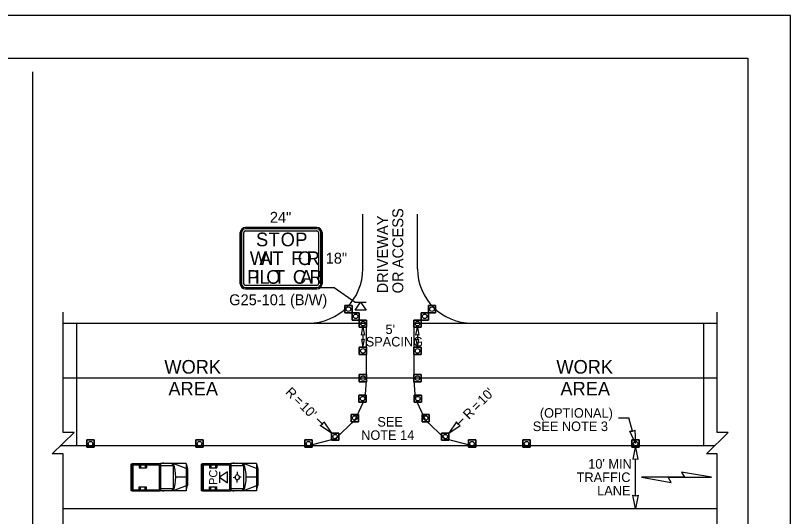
# Model space of a CAD drawing. Extents: x 99999.1 to 100095.7, y 99995 to 100010.7.
# Drawn here: x 100030.38 to 100036.06, y 100007.01 to 100010.69 of the extents above; entities that cross this region are included whole.
import ezdxf

# ---------------------------------------------------------------- set-up
doc = ezdxf.new("R2010")
doc.units = 0
for name, color, linetype in [('RD_ED_DrivewayEdge', 7, 'Continuous'), ('RD_ED_ShoulderPavedEdge', 7, 'Continuous'), ('RD_MK_LineEdgeWhite', 7, 'Continuous'), ('RD_MK_LineSkipCenter', 7, 'Continuous'), ('SH_GI_PlotLimits', 7, 'Continuous'), ('SH_GI_SheetBorder', 7, 'Continuous'), ('TR_SN_ConstructionSigns', 7, 'Continuous'), ('TR_WZ_MotoristVehicle', 7, 'Continuous'), ('TR_WZ_PortableSignMountBlk-Wht', 7, 'Continuous'), ('TR_WZ_TrafficCone', 7, 'Continuous'), ('TR_WZ_WorkAreaLabel', 7, 'Continuous'), ('TR_WZ_WorkZoneDetails', 7, 'Continuous'), ('TR_WZ_WorkZoneTextCurrent', 7, 'Continuous')]:
    doc.layers.add(name, color=color, linetype=linetype)

msp = doc.modelspace()

# ---------------------------------------------------------------- linework, layer by layer
at = {"layer": 'RD_ED_DrivewayEdge'}
for p, q in [((100032.925, 100008.8304), (100032.925, 100009.2305)), ((100033.325, 100008.8304), (100033.325, 100009.2305))]:
    msp.add_line(p, q, dxfattribs=at)
for centre, start, end in [((100032.525, 100008.8304), 270, 0), ((100033.725, 100008.8304), 180, 270)]:
    msp.add_arc(centre, 0.4, start, end, dxfattribs=at)
at = {"layer": 'RD_ED_ShoulderPavedEdge'}
for p, q in [((100030.725, 100008.4305), (100032.525, 100008.4305)), ((100033.725, 100008.4305), (100035.525, 100008.4305))]:
    msp.add_line(p, q, dxfattribs=at)
at = {"layer": 'RD_MK_LineEdgeWhite'}
for p, q in [((100030.725, 100008.0305), (100035.525, 100008.0305)), ((100030.725, 100007.0704), (100035.525, 100007.0704))]:
    msp.add_line(p, q, dxfattribs=at)
at = {"layer": 'RD_MK_LineSkipCenter'}
msp.add_lwpolyline([(100035.5043, 100007.5305), (100030.7043, 100007.5305)], dxfattribs=at)
at = {"layer": 'SH_GI_PlotLimits'}
msp.add_lwpolyline([(100019.0625, 99999.6875), (100036.0625, 99999.6875), (100036.0625, 100010.6875), (100019.0625, 100010.6875)], close=True, dxfattribs=at)
at = {"layer": 'SH_GI_SheetBorder'}
for p, q in [((100020, 100010.375), (100035.75, 100010.375)), ((100035.75, 100010.375), (100035.75, 100000))]:
    msp.add_line(p, q, dxfattribs=at)
at = {"layer": 'TR_SN_ConstructionSigns'}
for p, q in [((100032.025, 100008.7198), (100032.025, 100009.0948)), ((100032.025, 100009.0948), (100032.025, 100008.7198)), ((100032.025, 100009.0948), (100032.025, 100008.7198)), ((100032.0344, 100009.0948), (100032.0344, 100008.7198)), ((100032.05, 100008.7198), (100032.05, 100009.0948)), ((100032.0625, 100009.1323), (100032.5875, 100009.1323)), ((100032.5875, 100009.1323), (100032.0625, 100009.1323)), ((100032.5875, 100009.1323), (100032.0625, 100009.1323)), ((100032.5875, 100009.1229), (100032.0625, 100009.1229)), ((100032.0625, 100009.1073), (100032.5875, 100009.1073)), ((100032.6, 100009.0948), (100032.6, 100008.7198)), ((100032.6156, 100008.7198), (100032.6156, 100009.0948)), ((100032.625, 100009.0948), (100032.625, 100008.7198)), ((100032.625, 100008.7198), (100032.625, 100009.0948)), ((100032.625, 100008.7198), (100032.625, 100009.0948)), ((100032.5875, 100008.7073), (100032.0625, 100008.7073)), ((100032.0625, 100008.6916), (100032.5875, 100008.6916)), ((100032.5875, 100008.6823), (100032.0625, 100008.6823)), ((100032.0625, 100008.6823), (100032.5875, 100008.6823)), ((100032.0625, 100008.6823), (100032.5875, 100008.6823))]:
    msp.add_line(p, q, dxfattribs=at)
for centre, radius, start, end in [((100032.0625, 100009.0948), 0.0375, 90, 180), ((100032.0625, 100009.0948), 0.0375, 90, 180), ((100032.0625, 100009.0948), 0.0375, 90, 180), ((100032.0625, 100009.0948), 0.0281, 90, 180), ((100032.0625, 100009.0948), 0.0125, 90, 180), ((100032.5875, 100009.0948), 0.0375, 0, 90), ((100032.5875, 100009.0948), 0.0375, 0, 90), ((100032.5875, 100009.0948), 0.0375, 0, 90), ((100032.5875, 100009.0948), 0.0281, 0, 90), ((100032.5875, 100009.0948), 0.0125, 0, 90), ((100032.0625, 100008.7198), 0.0375, 180, 270), ((100032.0625, 100008.7198), 0.0375, 180, 270), ((100032.0625, 100008.7198), 0.0375, 180, 270), ((100032.0625, 100008.7198), 0.0281, 180, 270), ((100032.0625, 100008.7198), 0.0125, 180, 270), ((100032.5875, 100008.7198), 0.0375, 270, 0), ((100032.5875, 100008.7198), 0.0375, 270, 0), ((100032.5875, 100008.7198), 0.0281, 270, 0), ((100032.5875, 100008.7198), 0.0125, 270, 0), ((100032.5875, 100008.7198), 0.0375, 270, 0)]:
    msp.add_arc(centre, radius, start, end, dxfattribs=at)
at = {"layer": 'TR_WZ_MotoristVehicle'}
for p, q in [((100031.2207, 100007.3911), (100031.2207, 100007.2098)), ((100031.2252, 100007.3972), (100031.2297, 100007.3972)), ((100031.2297, 100007.3972), (100031.2297, 100007.2037)), ((100031.2304, 100007.4005), (100031.4361, 100007.4005)), ((100031.2304, 100007.4005), (100031.2304, 100007.2005)), ((100031.2362, 100007.3925), (100031.2362, 100007.2084)), ((100031.2362, 100007.3925), (100031.4302, 100007.3925)), ((100031.2826, 100007.3925), (100031.2826, 100007.3695)), ((100031.2936, 100007.3925), (100031.2936, 100007.3695)), ((100031.3276, 100007.3925), (100031.3276, 100007.3695)), ((100031.3375, 100007.3925), (100031.3375, 100007.3695)), ((100031.4302, 100007.3925), (100031.4302, 100007.2084)), ((100031.4361, 100007.4005), (100031.4361, 100007.2005)), ((100031.4388, 100007.4005), (100031.4388, 100007.2005)), ((100031.6277, 100007.4005), (100031.4388, 100007.4005)), ((100031.5316, 100007.385), (100031.4388, 100007.385)), ((100031.4646, 100007.4033), (100031.4533, 100007.4033)), ((100031.5316, 100007.4005), (100031.5195, 100007.385)), ((100031.5316, 100007.4005), (100031.5316, 100007.2005)), ((100031.5333, 100007.4005), (100031.5333, 100007.2005)), ((100031.6277, 100007.3638), (100031.5333, 100007.4005)), ((100031.6277, 100007.4005), (100031.6277, 100007.2005)), ((100031.6277, 100007.4005), (100031.637, 100007.3601)), ((100031.737, 100007.3911), (100031.737, 100007.2098)), ((100031.7415, 100007.3972), (100031.7459, 100007.3972)), ((100031.7459, 100007.3972), (100031.7459, 100007.2037)), ((100031.7466, 100007.4005), (100031.9523, 100007.4005)), ((100031.7466, 100007.4005), (100031.7466, 100007.2005)), ((100031.7525, 100007.3925), (100031.7525, 100007.2084)), ((100031.7525, 100007.3925), (100031.9465, 100007.3925)), ((100031.7988, 100007.3925), (100031.7988, 100007.3695)), ((100031.8098, 100007.3925), (100031.8098, 100007.3695)), ((100031.8438, 100007.3925), (100031.8438, 100007.3695)), ((100031.8538, 100007.3925), (100031.8538, 100007.3695)), ((100031.9465, 100007.3925), (100031.9465, 100007.2084)), ((100031.9523, 100007.4005), (100031.9523, 100007.2005)), ((100031.9551, 100007.4005), (100031.9551, 100007.2005)), ((100032.144, 100007.4005), (100031.9551, 100007.4005)), ((100032.0478, 100007.385), (100031.9551, 100007.385)), ((100031.9809, 100007.4033), (100031.9695, 100007.4033)), ((100032.0478, 100007.4005), (100032.0358, 100007.385)), ((100032.0478, 100007.4005), (100032.0478, 100007.2005)), ((100032.0495, 100007.4005), (100032.0495, 100007.2005)), ((100032.144, 100007.3638), (100032.0495, 100007.4005)), ((100032.144, 100007.4005), (100032.144, 100007.2005)), ((100032.144, 100007.4005), (100032.1533, 100007.3601)), ((100031.2826, 100007.3695), (100031.3375, 100007.3695)), ((100031.637, 100007.3601), (100031.637, 100007.2408)), ((100031.7988, 100007.3695), (100031.8538, 100007.3695)), ((100032.0025, 100007.3401), (100032.0025, 100007.3239)), ((100032.1533, 100007.3601), (100032.1533, 100007.2408)), ((100031.2207, 100007.3145), (100031.2297, 100007.3108)), ((100031.2207, 100007.2864), (100031.2297, 100007.2901)), ((100031.2231, 100007.3005), (100031.2273, 100007.3005)), ((100031.2252, 100007.3033), (100031.2252, 100007.2976)), ((100031.6277, 100007.3005), (100031.5518, 100007.3005)), ((100031.737, 100007.3145), (100031.7459, 100007.3108)), ((100031.737, 100007.2864), (100031.7459, 100007.2901)), ((100031.7394, 100007.3005), (100031.7435, 100007.3005)), ((100031.7415, 100007.3033), (100031.7415, 100007.2976)), ((100031.9716, 100007.2997), (100031.9865, 100007.3001)), ((100031.9884, 100007.3001), (100031.9884, 100007.3001)), ((100032.0018, 100007.262), (100032.0021, 100007.277)), ((100032.0326, 100007.3006), (100032.02, 100007.3005)), ((100032.144, 100007.3005), (100032.0681, 100007.3005)), ((100031.2362, 100007.2084), (100031.4302, 100007.2084)), ((100031.2826, 100007.2084), (100031.2826, 100007.2314)), ((100031.2826, 100007.2314), (100031.3375, 100007.2314)), ((100031.2936, 100007.2084), (100031.2936, 100007.2314)), ((100031.3276, 100007.2084), (100031.3276, 100007.2314)), ((100031.3375, 100007.2084), (100031.3375, 100007.2314)), ((100031.5316, 100007.216), (100031.4388, 100007.216)), ((100031.5216, 100007.216), (100031.5316, 100007.2005)), ((100031.6277, 100007.2371), (100031.5333, 100007.2005)), ((100031.6277, 100007.2005), (100031.637, 100007.2408)), ((100031.7525, 100007.2084), (100031.9465, 100007.2084)), ((100031.7988, 100007.2084), (100031.7988, 100007.2314)), ((100031.7988, 100007.2314), (100031.8538, 100007.2314)), ((100031.8098, 100007.2084), (100031.8098, 100007.2314)), ((100031.8438, 100007.2084), (100031.8438, 100007.2314)), ((100031.8538, 100007.2084), (100031.8538, 100007.2314)), ((100032.0478, 100007.216), (100031.9551, 100007.216)), ((100032.0379, 100007.216), (100032.0478, 100007.2005)), ((100032.144, 100007.2371), (100032.0495, 100007.2005)), ((100032.144, 100007.2005), (100032.1533, 100007.2408)), ((100031.2252, 100007.2037), (100031.2297, 100007.2037)), ((100031.2304, 100007.2005), (100031.4361, 100007.2005)), ((100031.6277, 100007.2005), (100031.4388, 100007.2005)), ((100031.4646, 100007.1976), (100031.4533, 100007.1976)), ((100031.7415, 100007.2037), (100031.7459, 100007.2037)), ((100031.7466, 100007.2005), (100031.9523, 100007.2005)), ((100032.144, 100007.2005), (100031.9551, 100007.2005)), ((100031.9809, 100007.1976), (100031.9695, 100007.1976))]:
    msp.add_line(p, q, dxfattribs=at)
for centre, major_axis, start_param, end_param in [((100031.2252, 100007.3911), (0, 0.0061), 6.283185, 7.853982), ((100031.3983, 100007.3004), (0, 0.2099), 4.215852, 5.209111), ((100031.7415, 100007.3911), (0, 0.0061), 6.283185, 7.853982), ((100031.9146, 100007.3004), (0, 0.2099), 4.215852, 5.209111), ((100031.2252, 100007.2098), (0, -0.0061), 4.712389, 6.283185), ((100031.7415, 100007.2098), (0, -0.0061), 4.712389, 6.283185)]:
    msp.add_ellipse(centre, major_axis=major_axis, ratio=0.73155, start_param=start_param, end_param=end_param, dxfattribs=at)
for centre, major_axis in [((100031.2252, 100007.3005), (0, -0.00282)), ((100031.7415, 100007.3005), (0, -0.00282)), ((100032.0025, 100007.3005), (0, -0.0193))]:
    msp.add_ellipse(centre, major_axis=major_axis, ratio=0.73155, dxfattribs=at)
at = {"layer": 'TR_WZ_PortableSignMountBlk-Wht'}
for p, q in [((100032.8683, 100008.5846), (100032.9483, 100008.5846)), ((100031.8727, 100007.3404), (100031.8727, 100007.2604))]:
    msp.add_line(p, q, dxfattribs=at)
for points in [[(100032.9083, 100008.5846), (100032.9483, 100008.5271), (100032.8683, 100008.5271)], [(100031.8727, 100007.3004), (100031.9301, 100007.2604), (100031.9301, 100007.3404)]]:
    msp.add_lwpolyline(points, close=True, dxfattribs=at)
at = {"layer": 'TR_WZ_TrafficCone'}
for points in [[(100032.7917, 100008.5605), (100032.845, 100008.5605), (100032.845, 100008.5071), (100032.7917, 100008.5071), (100032.7917, 100008.5605)], [(100032.7917, 100008.5071), (100032.845, 100008.5071), (100032.845, 100008.5605), (100032.7917, 100008.5605), (100032.7917, 100008.5071)], [(100033.405, 100008.5605), (100033.4583, 100008.5605), (100033.4583, 100008.5071), (100033.405, 100008.5071), (100033.405, 100008.5605)], [(100033.405, 100008.5071), (100033.4583, 100008.5071), (100033.4583, 100008.5605), (100033.405, 100008.5605), (100033.405, 100008.5071)], [(100032.845, 100008.5071), (100032.8984, 100008.5071), (100032.8984, 100008.4538), (100032.845, 100008.4538), (100032.845, 100008.5071)], [(100032.845, 100008.4538), (100032.8984, 100008.4538), (100032.8984, 100008.5071), (100032.845, 100008.5071), (100032.845, 100008.4538)], [(100033.3516, 100008.5071), (100033.405, 100008.5071), (100033.405, 100008.4538), (100033.3516, 100008.4538), (100033.3516, 100008.5071)], [(100033.3516, 100008.4538), (100033.405, 100008.4538), (100033.405, 100008.5071), (100033.3516, 100008.5071), (100033.3516, 100008.4538)], [(100032.8984, 100008.4538), (100032.9517, 100008.4538), (100032.9517, 100008.4005), (100032.8984, 100008.4005), (100032.8984, 100008.4538)], [(100032.8984, 100008.4005), (100032.9517, 100008.4005), (100032.9517, 100008.4538), (100032.8984, 100008.4538), (100032.8984, 100008.4005)], [(100033.2983, 100008.4538), (100033.3516, 100008.4538), (100033.3516, 100008.4005), (100033.2983, 100008.4005), (100033.2983, 100008.4538)], [(100033.2983, 100008.4005), (100033.3516, 100008.4005), (100033.3516, 100008.4538), (100033.2983, 100008.4538), (100033.2983, 100008.4005)], [(100032.8984, 100008.2538), (100032.9517, 100008.2538), (100032.9517, 100008.2005), (100032.8984, 100008.2005), (100032.8984, 100008.2538)], [(100032.8984, 100008.2005), (100032.9517, 100008.2005), (100032.9517, 100008.2538), (100032.8984, 100008.2538), (100032.8984, 100008.2005)], [(100033.2983, 100008.2538), (100033.3516, 100008.2538), (100033.3516, 100008.2005), (100033.2983, 100008.2005), (100033.2983, 100008.2538)], [(100033.2983, 100008.2005), (100033.3516, 100008.2005), (100033.3516, 100008.2538), (100033.2983, 100008.2538), (100033.2983, 100008.2005)], [(100032.8984, 100008.0538), (100032.9517, 100008.0538), (100032.9517, 100008.0005), (100032.8984, 100008.0005), (100032.8984, 100008.0538)], [(100032.8984, 100008.0005), (100032.9517, 100008.0005), (100032.9517, 100008.0538), (100032.8984, 100008.0538), (100032.8984, 100008.0005)], [(100033.2983, 100008.0538), (100033.3516, 100008.0538), (100033.3516, 100008.0005), (100033.2983, 100008.0005), (100033.2983, 100008.0538)], [(100033.2983, 100008.0005), (100033.3516, 100008.0005), (100033.3516, 100008.0538), (100033.2983, 100008.0538), (100033.2983, 100008.0005)], [(100032.8956, 100007.9038), (100032.949, 100007.9038), (100032.949, 100007.8505), (100032.8956, 100007.8505), (100032.8956, 100007.9038)], [(100032.8956, 100007.8505), (100032.949, 100007.8505), (100032.949, 100007.9038), (100032.8956, 100007.9038), (100032.8956, 100007.8505)], [(100033.301, 100007.9038), (100033.3544, 100007.9038), (100033.3544, 100007.8505), (100033.301, 100007.8505), (100033.301, 100007.9038)], [(100033.301, 100007.8505), (100033.3544, 100007.8505), (100033.3544, 100007.9038), (100033.301, 100007.9038), (100033.301, 100007.8505)], [(100032.8381, 100007.7615), (100032.8914, 100007.7615), (100032.8914, 100007.7082), (100032.8381, 100007.7082), (100032.8381, 100007.7615)], [(100032.8381, 100007.7082), (100032.8914, 100007.7082), (100032.8914, 100007.7615), (100032.8381, 100007.7615), (100032.8381, 100007.7082)], [(100033.3586, 100007.7615), (100033.4119, 100007.7615), (100033.4119, 100007.7082), (100033.3586, 100007.7082), (100033.3586, 100007.7615)], [(100033.3586, 100007.7082), (100033.4119, 100007.7082), (100033.4119, 100007.7615), (100033.3586, 100007.7615), (100033.3586, 100007.7082)], [(100032.6944, 100007.6247), (100032.7477, 100007.6247), (100032.7477, 100007.5714), (100032.6944, 100007.5714), (100032.6944, 100007.6247)], [(100032.6944, 100007.5714), (100032.7477, 100007.5714), (100032.7477, 100007.6247), (100032.6944, 100007.6247), (100032.6944, 100007.5714)], [(100033.5023, 100007.6247), (100033.5556, 100007.6247), (100033.5556, 100007.5714), (100033.5023, 100007.5714), (100033.5023, 100007.6247)], [(100033.5023, 100007.5714), (100033.5556, 100007.5714), (100033.5556, 100007.6247), (100033.5023, 100007.6247), (100033.5023, 100007.5714)], [(100030.899, 100007.5738), (100030.9524, 100007.5738), (100030.9524, 100007.5205), (100030.899, 100007.5205), (100030.899, 100007.5738)], [(100030.899, 100007.5205), (100030.9524, 100007.5205), (100030.9524, 100007.5738), (100030.899, 100007.5738), (100030.899, 100007.5205)], [(100031.699, 100007.5738), (100031.7524, 100007.5738), (100031.7524, 100007.5205), (100031.699, 100007.5205), (100031.699, 100007.5738)], [(100031.699, 100007.5205), (100031.7524, 100007.5205), (100031.7524, 100007.5738), (100031.699, 100007.5738), (100031.699, 100007.5205)], [(100032.499, 100007.5738), (100032.5524, 100007.5738), (100032.5524, 100007.5205), (100032.499, 100007.5205), (100032.499, 100007.5738)], [(100032.499, 100007.5205), (100032.5524, 100007.5205), (100032.5524, 100007.5738), (100032.499, 100007.5738), (100032.499, 100007.5205)], [(100033.699, 100007.5738), (100033.7524, 100007.5738), (100033.7524, 100007.5205), (100033.699, 100007.5205), (100033.699, 100007.5738)], [(100033.699, 100007.5205), (100033.7524, 100007.5205), (100033.7524, 100007.5738), (100033.699, 100007.5738), (100033.699, 100007.5205)], [(100034.099, 100007.5738), (100034.1524, 100007.5738), (100034.1524, 100007.5205), (100034.099, 100007.5205), (100034.099, 100007.5738)], [(100034.099, 100007.5205), (100034.1524, 100007.5205), (100034.1524, 100007.5738), (100034.099, 100007.5738), (100034.099, 100007.5205)], [(100034.899, 100007.5738), (100034.9524, 100007.5738), (100034.9524, 100007.5205), (100034.899, 100007.5205), (100034.899, 100007.5738)], [(100034.899, 100007.5205), (100034.9524, 100007.5205), (100034.9524, 100007.5738), (100034.899, 100007.5738), (100034.899, 100007.5205)]]:
    msp.add_lwpolyline(points, dxfattribs=at)
for centre in [(100032.8184, 100008.5338), (100033.4316, 100008.5338), (100032.8717, 100008.4805), (100033.3783, 100008.4805), (100032.925, 100008.4271), (100033.325, 100008.4271), (100032.925, 100008.2271), (100033.325, 100008.2271), (100032.925, 100008.0271), (100033.325, 100008.0271), (100032.9223, 100007.8771), (100033.3277, 100007.8771), (100032.8648, 100007.7349), (100033.3852, 100007.7349), (100032.721, 100007.598), (100033.529, 100007.598), (100030.9257, 100007.5471), (100031.7257, 100007.5471), (100032.5257, 100007.5471), (100033.7257, 100007.5471), (100034.1257, 100007.5471), (100034.9257, 100007.5471)]:
    msp.add_circle(centre, 0.0167, dxfattribs=at)
at = {"layer": 'TR_WZ_WorkZoneDetails'}
for p, q in [((100030.5, 100010.275), (100030.5, 100001.6859)), ((100032.614, 100008.6933), (100032.714, 100008.6933)), ((100032.714, 100008.6933), (100032.8683, 100008.5846)), ((100032.9251, 100008.3459), (100032.9251, 100008.3083)), ((100033.325, 100008.3459), (100033.325, 100008.3083)), ((100032.6281, 100007.691), (100032.5897, 100007.7294)), ((100033.6219, 100007.691), (100033.6603, 100007.7294)), ((100034.8007, 100007.7352), (100034.8769, 100007.7352)), ((100034.9022, 100007.6378), (100034.8769, 100007.7352)), ((100034.9256, 100007.1642), (100034.9256, 100007.4367)), ((100035.2856, 100007.3005), (100035.0445, 100007.3005)), ((100035.1651, 100007.3005), (100035.4062, 100007.3005))]:
    msp.add_line(p, q, dxfattribs=at)
for points in [[(100030.725, 100006.5904), (100030.725, 100007.473), (100030.645, 100007.473), (100030.805, 100007.6279), (100030.725, 100007.6279), (100030.725, 100008.5105)], [(100035.525, 100006.5904), (100035.525, 100007.473), (100035.445, 100007.473), (100035.605, 100007.6279), (100035.525, 100007.6279), (100035.525, 100008.5105)]]:
    msp.add_lwpolyline(points, dxfattribs=at)
for points in [[(100032.9483, 100008.4305), (100032.9483, 100008.2071), (100032.9483, 100008.0071), (100032.939, 100007.8771), (100032.939, 100007.8771), (100032.939, 100007.8771), (100032.8648, 100007.7182), (100032.8648, 100007.7182), (100032.8648, 100007.7182), (100032.721, 100007.5814), (100032.5257, 100007.5305), (100031.529, 100007.5305), (100030.949, 100007.5305), (100030.825, 100007.5305), (100030.825, 100008.4305)], [(100035.425, 100008.4305), (100035.425, 100008.0305), (100035.425, 100007.5305), (100034.501, 100007.5305), (100034.501, 100007.5305), (100034.501, 100007.5305), (100033.7257, 100007.5305), (100033.7257, 100007.5305), (100033.7257, 100007.5305), (100033.529, 100007.5814), (100033.3852, 100007.7182), (100033.311, 100007.8771), (100033.3017, 100008.0071), (100033.3017, 100008.2071), (100033.3017, 100008.4305)], [(100032.925, 100008.4005), (100032.9363, 100008.3433), (100032.925, 100008.3459), (100032.9138, 100008.3433)], [(100033.325, 100008.4005), (100033.3362, 100008.3433), (100033.325, 100008.3459), (100033.3137, 100008.3433)], [(100032.9251, 100008.2538), (100032.9363, 100008.3109), (100032.9251, 100008.3083), (100032.9139, 100008.3109)], [(100033.325, 100008.2538), (100033.3362, 100008.3109), (100033.325, 100008.3083), (100033.3138, 100008.3109)], [(100032.6944, 100007.6247), (100032.6113, 100007.6806), (100032.6281, 100007.691), (100032.6385, 100007.7079)], [(100033.5556, 100007.6247), (100033.6387, 100007.6806), (100033.6219, 100007.691), (100033.6115, 100007.7079)], [(100034.9257, 100007.5471), (100034.8824, 100007.6374), (100034.9022, 100007.6379), (100034.9197, 100007.6471)], [(100034.9257, 100007.5305), (100034.9064, 100007.4322), (100034.9257, 100007.4367), (100034.945, 100007.4322)], [(100035.4821, 100007.3005), (100035.2633, 100007.339), (100035.2856, 100007.3005)], [(100034.9685, 100007.3005), (100035.1873, 100007.2619), (100035.1651, 100007.3005)], [(100034.9256, 100007.0704), (100034.9064, 100007.1687), (100034.9256, 100007.1642), (100034.9449, 100007.1687)]]:
    msp.add_lwpolyline(points, close=True, dxfattribs=at)

# ---------------------------------------------------------------- texts
at = {"layer": 'TR_SN_ConstructionSigns'}
for s, p in [('24"', (100032.2419, 100009.1673)), ('18"', (100032.6519, 100008.8673)), ('G25-101 (B/W)', (100031.9438, 100008.5623))]:
    msp.add_text(s, height=0.08, rotation=360, dxfattribs=at).set_placement(p)
for s, p in [('S', (100032.1405, 100008.9948)), ('T', (100032.2325, 100008.9948)), ('O', (100032.3215, 100008.9948)), ('P', (100032.4285, 100008.9948)), ('W', (100032.095, 100008.8573)), ('A', (100032.165, 100008.8573)), ('I', (100032.233, 100008.8573)), ('T', (100032.26, 100008.8573)), ('F', (100032.398, 100008.8573)), ('O', (100032.447, 100008.8573)), ('R', (100032.512, 100008.8573)), ('P', (100032.0745, 100008.7198)), ('I', (100032.1315, 100008.7198)), ('L', (100032.1665, 100008.7198)), ('O', (100032.2155, 100008.7198)), ('T', (100032.2725, 100008.7198)), ('C', (100032.4105, 100008.7198)), ('A', (100032.4645, 100008.7198)), ('R', (100032.5325, 100008.7198))]:
    msp.add_text(s, height=0.1, dxfattribs=at).set_placement(p)
at = {"layer": 'TR_WZ_MotoristVehicle'}
msp.add_text('PC', height=0.06, rotation=90, dxfattribs=at).set_placement((100031.8563, 100007.2444))
at = {"layer": 'TR_WZ_WorkAreaLabel'}
for s, p in [('WORK', (100031.4678, 100008.0605)), ('WORK', (100034.3444, 100008.0605)), ('AREA', (100031.4974, 100007.9004)), ('AREA', (100034.3741, 100007.9004))]:
    msp.add_text(s, height=0.1, dxfattribs=at).set_placement(p)
at = {"layer": 'TR_WZ_WorkZoneTextCurrent'}
for s, height, rotation, p in [('ACCESS', 0.08, 90, (100033.221, 100008.8338)), ('DRIVEWAY', 0.08, 90, (100033.109, 100008.6495)), ('OR', 0.08, 90, (100033.221, 100008.6495)), ('R', 0.07, 315, (100032.3509, 100007.9186)), ("10'", 0.07, 45, (100033.8075, 100007.8271)), ('=', 0.07, 315, (100032.4101, 100007.8595)), ("10'", 0.07, 315, (100032.457, 100007.8126)), ('=', 0.07, 45, (100033.7606, 100007.7802)), ('R', 0.07, 45, (100033.7015, 100007.7211))]:
    msp.add_text(s, height=height, rotation=rotation, dxfattribs=at).set_placement(p)
for s, p in [("5'", (100033.0904, 100008.3509)), ('SPACING', (100032.945, 100008.2599)), ('(OPTIONAL)', (100034.2233, 100007.7372)), ('SEE', (100033.0308, 100007.6725)), ('SEE NOTE 3', (100034.1716, 100007.6392)), ('NOTE 14', (100032.912, 100007.5745)), ("10' MIN", (100034.5783, 100007.3635)), ('TRAFFIC', (100034.4933, 100007.2655)), ('LANE', (100034.6437, 100007.1675))]:
    msp.add_text(s, height=0.07, dxfattribs=at).set_placement(p)

doc.saveas('drawing.dxf')
